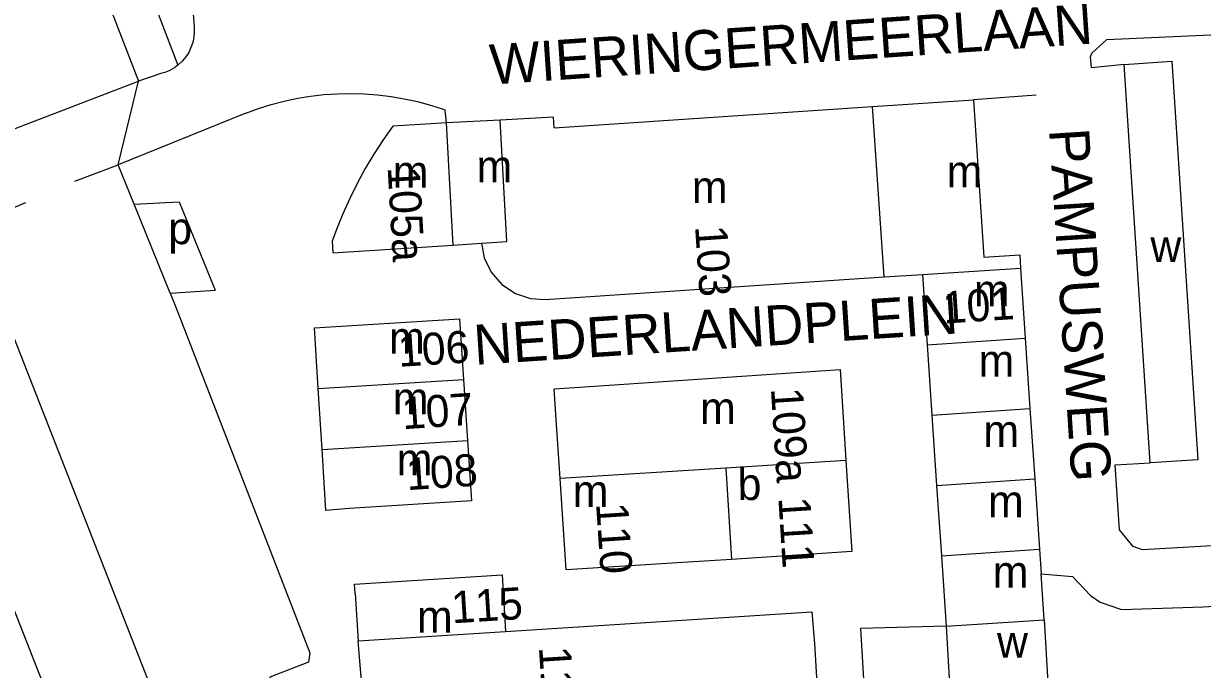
# Model space of a CAD drawing. Extents: x 159675 to 162108, y 386471 to 388472.
# Drawn here: x 160206.8 to 160354.1, y 387752.4 to 387833.1 of the extents above; entities that cross this region are included whole.
import ezdxf

# ---------------------------------------------------------------- set-up
doc = ezdxf.new("R2010")
doc.units = 0
for name, color, linetype in [('BLT_Basislijn', 7, 'Continuous'), ('BLT_Bebouwing', 7, 'Continuous'), ('BLT_Centroide', 7, 'Continuous'), ('BLT_Huisnummer', 7, 'Continuous'), ('BLT_Huisnummer_reeks', 7, 'Continuous'), ('BLT_Onderverdeling_panden', 7, 'Continuous'), ('BLT_Straatnaam', 7, 'Continuous'), ('BLT_Vlakafsluiter', 7, 'Continuous')]:
    doc.layers.add(name, color=color, linetype=linetype)

msp = doc.modelspace()

# ---------------------------------------------------------------- linework, layer by layer
at = {"layer": 'BLT_Basislijn'}
for p, q in [((160224.95, 387877.51), (160228.13, 387832.68)), ((160214.63, 387842.93), (160221.21, 387825.87)), ((160224, 387826.82), (160221.21, 387825.87)), ((160333.29, 387824.15), (160325.46, 387823.55)), ((160234.59, 387821.87), (160218.65, 387815.43)), ((160259.64, 387820.66), (160259.51, 387822.27)), ((160213.23, 387813.41), (160218.65, 387815.43)), ((160220.64, 387810.53), (160218.65, 387815.43)), ((160220.64, 387810.53), (160226.28, 387810.83)), ((160226.28, 387810.83), (160230.78, 387799.77)), ((160225.16, 387799.42), (160220.64, 387810.53)), ((160225.16, 387799.42), (160230.78, 387799.77))]:
    msp.add_line(p, q, dxfattribs=at)
for points in [[(160155.58, 387920.95), (160195.99, 387818.82), (160198.03, 387817.66), (160200.55, 387817.98), (160221.21, 387825.87)], [(160224.95, 387877.51), (160208.26, 387876.39), (160207.98, 387875.19), (160226.12, 387827.89)], [(160228.13, 387832.68), (160228.15, 387832.02), (160228.09, 387831.36), (160227.96, 387830.71), (160227.74, 387830.08), (160227.46, 387829.48), (160227.1, 387828.92), (160226.68, 387828.41), (160226.12, 387827.89)], [(160344.28, 387827.97), (160340.19, 387827.55), (160340.07, 387828.9), (160340.23, 387829.38), (160342.11, 387831.08), (160357.87, 387831.8), (160360.29, 387830.97), (160362.49, 387828.21), (160362.79, 387823.01), (160356.45, 387822.59), (160358.8, 387784.49), (160365.26, 387784.64), (160365.42, 387784.43), (160365.96, 387775.06), (160365.7, 387772.11), (160364.16, 387769.51), (160361.07, 387768.2), (160346.57, 387767.36), (160345.39, 387767.8), (160343.7, 387769.84), (160343.15, 387777.99), (160347.52, 387778.23)], [(160226.12, 387827.89), (160225.67, 387827.55), (160225.09, 387827.22), (160224.48, 387826.96), (160224, 387826.82)], [(160234.59, 387821.87), (160236.16, 387822.45), (160237.76, 387822.96), (160239.39, 387823.39), (160241.03, 387823.74), (160242.69, 387824.01), (160244.35, 387824.21), (160246.03, 387824.32), (160247.71, 387824.35), (160249.39, 387824.31), (160251.06, 387824.18), (160252.73, 387823.98), (160254.38, 387823.69), (160256.02, 387823.33), (160257.64, 387822.89), (160259.24, 387822.37), (160259.51, 387822.27)], [(160207.08, 387810.7), (160204.21, 387809.49), (160202.73, 387807.96), (160202.05, 387804.19), (160202.94, 387800.67), (160224.33, 387746.13)], [(160162.03, 387794.53), (160185.58, 387803.31), (160187.57, 387803.37), (160188.86, 387802.58), (160209.76, 387749.41)], [(160225.16, 387799.42), (160225.87, 387797.67), (160242.59, 387754.49), (160242.44, 387753.34), (160237.6, 387751.48), (160237.86, 387749.89), (160239.99, 387744.89), (160244.34, 387746.46), (160245.77, 387746.05), (160255.47, 387720.55), (160262.26, 387704.02)], [(160333.91, 387764.35), (160337.84, 387764.03), (160340.06, 387761.65), (160341.29, 387760.82), (160343.96, 387759.9), (160354.13, 387760.26), (160395.23, 387762.66), (160395.55, 387762.61), (160395.99, 387758.79), (160397.13, 387758.71), (160457.81, 387762.42), (160458.64, 387762.63), (160458.65, 387768.55), (160487.62, 387770), (160489.3, 387769.44), (160490.47, 387767.63), (160491.09, 387764.52)], [(160322.04, 387757.83), (160311.35, 387757.54), (160314.51, 387704.04), (160313.57, 387702.33), (160312.73, 387701.48)]]:
    msp.add_lwpolyline(points, dxfattribs=at)
at = {"layer": 'BLT_Bebouwing'}
for p, q in [((160347.52, 387778.23), (160344.28, 387827.97)), ((160273.12, 387820.04), (160312.86, 387822.7)), ((160312.86, 387822.7), (160325.46, 387823.55)), ((160266.34, 387821.02), (160259.64, 387820.66)), ((160260.49, 387805.42), (160264.02, 387805.65)), ((160331.35, 387802.52), (160331.93, 387793.8)), ((160314.29, 387801.44), (160319.1, 387801.76)), ((160319.1, 387801.76), (160319.68, 387792.98)), ((160319.68, 387792.98), (160320.27, 387784.19)), ((160331.93, 387793.8), (160332.52, 387785.01)), ((160261.79, 387788.63), (160262.27, 387781.03)), ((160244.12, 387779.9), (160243.64, 387787.5)), ((160320.27, 387784.19), (160320.86, 387775.41)), ((160332.52, 387785.01), (160333.11, 387776.23)), ((160320.86, 387775.41), (160321.45, 387766.62)), ((160333.11, 387776.23), (160333.7, 387767.44)), ((160321.45, 387766.62), (160322.04, 387757.83)), ((160333.7, 387767.44), (160333.91, 387764.35)), ((160267.04, 387757.18), (160305.29, 387759.64)), ((160322.04, 387757.83), (160322.56, 387749.17)), ((160334.29, 387758.64), (160334.77, 387750.07))]:
    msp.add_line(p, q, dxfattribs=at)
for points in [[(160344.28, 387827.97), (160350.25, 387828.36), (160353.49, 387778.62), (160347.52, 387778.23)], [(160325.46, 387823.55), (160326.77, 387803.89), (160331.24, 387804.19), (160331.35, 387802.52)], [(160273.12, 387820.04), (160273.03, 387821.39), (160266.34, 387821.02)], [(160252.95, 387820.26), (160251.74, 387818.54), (160250.59, 387816.77), (160249.52, 387814.96), (160248.51, 387813.11), (160247.57, 387811.23), (160246.71, 387809.31), (160245.92, 387807.35), (160245.39, 387805.9)], [(160259.64, 387820.66), (160257.75, 387820.56), (160252.95, 387820.26)], [(160245.39, 387805.9), (160245.47, 387804.46), (160260.49, 387805.42)], [(160264.02, 387805.65), (160264.37, 387803.84), (160265.22, 387802.05), (160266.56, 387800.49), (160268.27, 387799.36), (160270.15, 387798.74), (160271.99, 387798.62)], [(160271.99, 387798.62), (160314.29, 387801.44)], [(160243.64, 387787.5), (160243.17, 387795.1), (160261.3, 387796.19), (160261.79, 387788.63)], [(160273.83, 387776.26), (160273.35, 387783.62), (160273.1, 387787.46), (160276.88, 387787.72), (160308.82, 387789.88), (160309.54, 387778.52)], [(160262.27, 387781.03), (160262.76, 387773.5), (160247.52, 387772.51), (160244.59, 387772.29), (160244.12, 387779.9)], [(160309.54, 387778.52), (160310.26, 387767.17), (160295.25, 387766.17)], [(160295.25, 387766.17), (160289.84, 387765.81), (160274.58, 387764.88), (160273.83, 387776.26)], [(160248.25, 387761.92), (160248.18, 387763.07), (160266.59, 387764.24), (160267.04, 387757.18)], [(160334.29, 387758.64), (160333.91, 387764.35)], [(160248.25, 387761.92), (160248.61, 387755.99)], [(160305.29, 387759.64), (160305.59, 387755.65), (160305.95, 387750), (160306.75, 387737.2), (160253.59, 387733.77), (160252.34, 387736.99), (160251.33, 387740.05), (160250.47, 387743.19), (160249.71, 387746.7), (160248.98, 387751.47), (160248.61, 387755.99)]]:
    msp.add_lwpolyline(points, dxfattribs=at)
at = {"layer": 'BLT_Onderverdeling_panden'}
for p, q in [((160314.29, 387801.44), (160312.86, 387822.7)), ((160260.49, 387805.42), (160259.64, 387820.66)), ((160319.1, 387801.76), (160331.35, 387802.52)), ((160319.68, 387792.98), (160331.93, 387793.8)), ((160243.64, 387787.5), (160261.79, 387788.63)), ((160320.27, 387784.19), (160332.52, 387785.01)), ((160244.12, 387779.9), (160262.27, 387781.03)), ((160309.54, 387778.52), (160294.52, 387777.57)), ((160294.52, 387777.57), (160273.83, 387776.26)), ((160294.52, 387777.57), (160295.25, 387766.17)), ((160320.86, 387775.41), (160333.11, 387776.23)), ((160321.45, 387766.62), (160333.7, 387767.44))]:
    msp.add_line(p, q, dxfattribs=at)
for points in [[(160264.02, 387805.65), (160267.19, 387805.85), (160266.34, 387821.02)], [(160322.04, 387757.83), (160334.29, 387758.64)], [(160248.61, 387755.99), (160267.04, 387757.18)]]:
    msp.add_lwpolyline(points, dxfattribs=at)
at = {"layer": 'BLT_Vlakafsluiter'}
msp.add_line((160218.65, 387815.43), (160221.21, 387825.87), dxfattribs=at)

# ---------------------------------------------------------------- texts
at = {"layer": 'BLT_Centroide'}
for s, p in [('m', (160252.94, 387812.59)), ('m', (160263.41, 387813.25)), ('m', (160322.11, 387812.62)), ('m', (160290.3, 387810.66)), ('p', (160224.91, 387805.53)), ('w', (160347.56, 387803.3)), ('m', (160325.52, 387797.75)), ('m', (160252.48, 387791.84)), ('m', (160326.1, 387789)), ('m', (160252.95, 387784.28)), ('m', (160291.32, 387783.06)), ('m', (160326.7, 387780.22)), ('m', (160253.44, 387776.66)), ('m', (160275.42, 387772.71)), ('m', (160327.28, 387771.44)), ('m', (160327.87, 387762.62)), ('m', (160255.97, 387757.03)), ('w', (160328.4, 387753.91))]:
    msp.add_text(s, height=4, dxfattribs=at).set_placement(p)
msp.add_text('b', height=4, rotation=1, dxfattribs=at).set_placement((160296.04, 387773.56))
at = {"layer": 'BLT_Huisnummer'}
for s, rotation, p in [('105a', 273.1981, (160252.3, 387815.14)), ('106', 3.5799, (160253.72, 387790.21)), ('107', 3.7018, (160254.21, 387782.42)), ('108', 3.7488, (160254.75, 387774.81)), ('115', 3.6202, (160260.38, 387758.18)), ('114', 273.6558, (160271.19, 387755.2))]:
    msp.add_text(s, height=4, rotation=rotation, dxfattribs=at).set_placement(p)
at = {"layer": 'BLT_Huisnummer_reeks'}
for s, rotation, p in [('103', 273.8261, (160290.69, 387807.76)), ('101', 3.6746, (160321.76, 387795.61)), ('109a', 273.6222, (160300.16, 387787.52)), ('110', 273.7489, (160278.33, 387773.14)), ('111', 273.6272, (160301.09, 387773.87))]:
    msp.add_text(s, height=4, rotation=rotation, dxfattribs=at).set_placement(p)
at = {"layer": 'BLT_Straatnaam'}
for s, height, rotation, p in [('WIERINGERMEERLAAN', 4.9999, 3.9057, (160265.23, 387825.45)), ('PAMPUSWEG', 5, 273.6863, (160334.89, 387819.85)), ('NEDERLANDPLEIN', 4.9999, 3.7332, (160263.21, 387790.45))]:
    msp.add_text(s, height=height, rotation=rotation, dxfattribs=at).set_placement(p)

doc.saveas('drawing.dxf')
